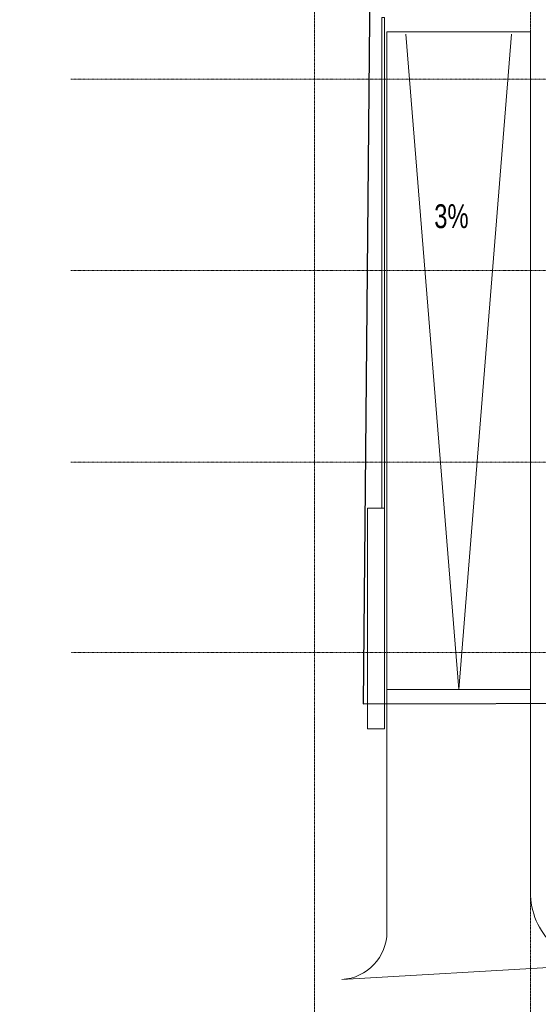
# Model space of a CAD drawing. Header units: millimetres. Extents: x -409347 to -76892, y 286088 to 1850972.
# Tile 263 of 364: x -310626 to -288939, y 1116542 to 1157679. Entities that reach past the tile are written whole.
import ezdxf

# ---------------------------------------------------------------- set-up
doc = ezdxf.new("R2010")
doc.units = ezdxf.units.MM
doc.linetypes.add('DGN Style 2', pattern=[3.08948, 1.853688, -1.235792])
doc.linetypes.add('DGN Style 4', pattern=[4.946257, 2.471584, -1.235792, 0.003089, -1.235792])
doc.layers.add('A_P_ACHS_HAR_X_X', color=70, linetype='DGN Style 4', lineweight=0, transparency=0.7)
for name, color, linetype, lineweight in [('A_P_ALLG_RWO_X_X', 20, 'Continuous', 30), ('A_P_ALLG_TXT_X_T', 7, 'Continuous', 0), ('A_P_AUSA_STR_X_X', 251, 'Continuous', 0), ('A_P_WAND_BET_A_X', 25, 'Continuous', 0), ('A_P_WAND_BET_V_X', 131, 'DGN Style 2', 0)]:
    doc.layers.add(name, color=color, linetype=linetype, lineweight=lineweight)
doc.styles.add('HPP500-35', font='arial.ttf', dxfattribs={"width": 0.714286, "height": 1.75})

msp = doc.modelspace()

# ---------------------------------------------------------------- linework, layer by layer
at = {"layer": 'A_P_ACHS_HAR_X_X', "ltscale": 0.000466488, "transparency": 33554477}
for p, q in [((-298297, 1198014), (-298297, 1108014)), ((-289269, 1198014), (-289269, 1108014)), ((-218481, 1155194), (-308481, 1155194)), ((-218481, 1147194), (-308481, 1147194)), ((-218481, 1139194), (-308481, 1139194)), ((-218471, 1131242), (-308471, 1131242))]:
    msp.add_line(p, q, dxfattribs=at)
at = {"layer": 'A_P_ALLG_RWO_X_X', "ltscale": 0.01}
msp.add_lwpolyline([(-299737, 1190165), (-299076, 1162230), (-295960, 1162237), (-296269, 1129096), (-262938, 1129180), (-262939, 1129934), (-247222, 1130104), (-224676, 1130992), (-223933, 1127653), (-223407, 1125748), (-216572, 1126609), (-198116, 1132504), (-204821, 1160115), (-209805, 1158859), (-209531, 1157510), (-225717, 1153238), (-227520, 1191746)], dxfattribs=at)
at = {"layer": 'A_P_AUSA_STR_X_X', "ltscale": 0.01, "transparency": 33554585, "extrusion": (0, 0, -1)}
for p, q in [((-295269, 1119576), (-295269, 1157167)), ((-295269, 1157167), (-294969, 1157167)), ((-294969, 1157167), (-289269, 1157167)), ((-289269, 1157167), (-289269, 1121223)), ((-286093, 1118228), (-297152, 1117580))]:
    msp.add_line(p, q, dxfattribs=at)
at = {"layer": 'A_P_AUSA_STR_X_X', "ltscale": 0.01, "transparency": 33554585}
for p, q in [((-294483, 1157067), (-292269, 1129690)), ((-292269, 1129690), (-290055, 1157067)), ((-295269, 1129690), (-289269, 1129690))]:
    msp.add_line(p, q, dxfattribs=at)
at = {"layer": 'A_P_AUSA_STR_X_X', "ltscale": 0.01, "transparency": 33554585, "extrusion": (0, 0, -1)}
for centre, radius, start, end in [((286269, 1121223), 3000, 266.6461, 0), ((297269, 1119576), 2000, 180, 266.6461)]:
    msp.add_arc(centre, radius, start, end, dxfattribs=at)
at = {"layer": 'A_P_WAND_BET_A_X', "ltscale": 0.01}
msp.add_3dface([(-409347, 1850972), (-87526, 1850972), (-87526, 286088), (-409347, 286088)], dxfattribs=at)
at = {"layer": 'A_P_WAND_BET_A_X'}
for points in [[(-295477, 1157775), (-295377, 1157775), (-295377, 1137267), (-295477, 1137267)], [(-296077, 1137267), (-295377, 1137267), (-295377, 1128056), (-296077, 1128056)]]:
    msp.add_3dface(points, dxfattribs=at)
at = {"layer": 'A_P_WAND_BET_V_X'}
for points in [[(-393838, 1227393), (-393831, 1092383), (-110937, 1092398), (-110944, 1227408)], [(-393838, 1227383), (-393831, 1092383), (-110937, 1092398), (-110944, 1227398)]]:
    msp.add_3dface(points, dxfattribs=at)

# ---------------------------------------------------------------- texts
at = {"layer": 'A_P_ALLG_TXT_X_T', "linetype": 'Continuous', "style": 'HPP500-35', "width": 0.714286}
msp.add_text('3%', height=995.8, rotation=0.1438, dxfattribs=at).set_placement((-293290, 1148970))

doc.saveas('drawing.dxf')
